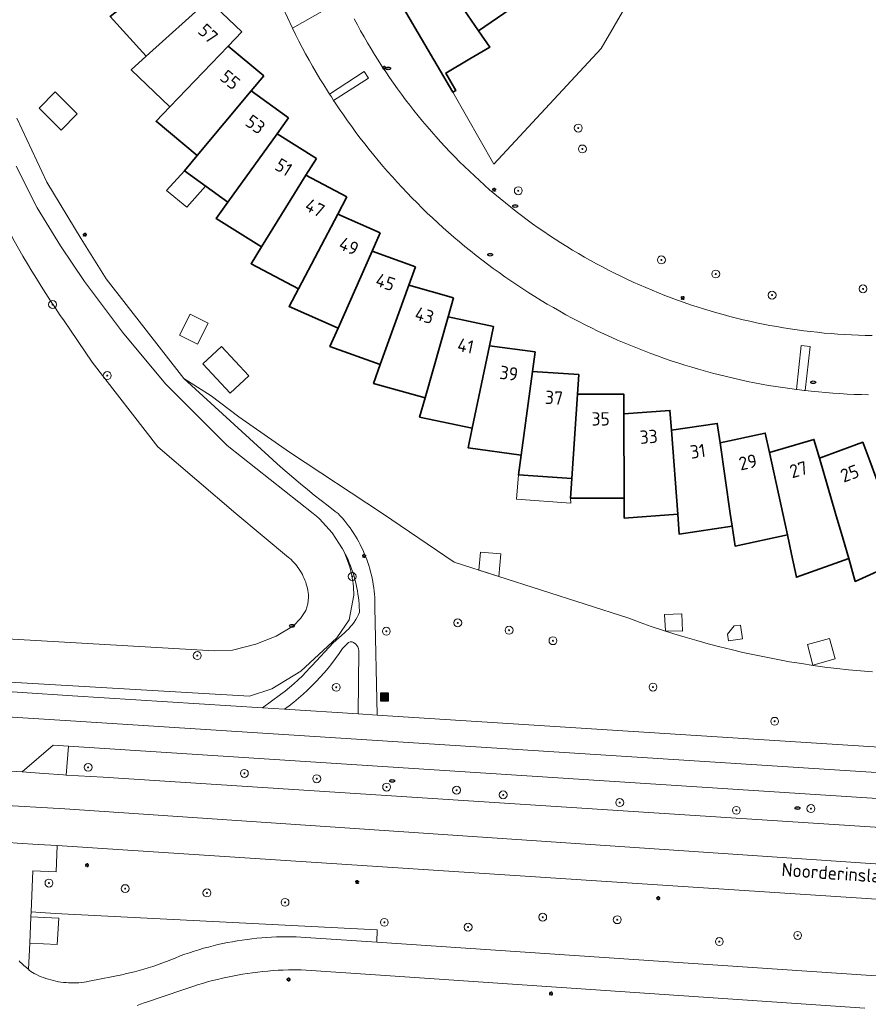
# Model space of a CAD drawing. Header units: metres. Extents: x 152610 to 160096, y 456114 to 462495.
# Tile 520 of 656: x 158271 to 158357, y 460450 to 460550. Entities that reach past the tile are written whole.
import ezdxf
from ezdxf.enums import TextEntityAlignment as Align

# ---------------------------------------------------------------- set-up
doc = ezdxf.new("R2010")
doc.units = ezdxf.units.M
doc.header["$LTSCALE"] = 0.5
doc.layers.get('0').update_dxf_attribs({"linetype": 'CONTINUOUS'})
for name, color, linetype, lineweight in [('B-PV-GK-BESCHOEIING-G', 251, 'GK-BESCHOEIING-SO', 18), ('B-PV-GR-BEPLANTING_CULTUUR_BOSPLANTSOEN-GV', 251, 'CONTINUOUS', 18), ('B-PV-GR-BOOM-S', 251, 'CONTINUOUS', 25), ('B-PV-GW-TALUD_KRUIN-G', 251, 'CONTINUOUS', 18), ('B-PV-IE-MEUBILAIR-S', 251, 'CONTINUOUS', 25), ('B-PV-IE-MEUBILAIR_WEGMEUBILAIR_AFVALBAK-S', 251, 'CONTINUOUS', 25), ('B-PV-OG-BEBOUWING-GV', 6, 'CONTINUOUS', 35), ('B-PV-OG-BEBOUWING-T18', 1, 'CONTINUOUS', 18), ('B-PV-OG-BEBOUWING_OVERBOUWING-GV', 251, 'CONTINUOUS', 18), ('B-PV-OG-BEBOUWING_SCHUUR-GV', 251, 'CONTINUOUS', 18), ('B-PV-OG-TERREIN_BEGROEID-GV', 251, 'CONTINUOUS', 18), ('B-PV-OG-TOPOGRAFIE-T18', 1, 'CONTINUOUS', 18), ('B-PV-OG-WATER_SLOOT-GV', 251, 'CONTINUOUS', 18), ('B-PV-VH-GESLOTENVERHARDING_ASFALT-GV', 251, 'CONTINUOUS', 18), ('B-PV-VH-HALFVERHARDING_GRAVEL-GV', 251, 'CONTINUOUS', 18), ('B-PV-VH-OPENVERHARDING_STRAATBAKSTEEN-GV', 251, 'CONTINUOUS', 18), ('B-PV-VH-OPENVERHARDING_TEGEL-GV', 251, 'CONTINUOUS', 18)]:
    doc.layers.add(name, color=color, linetype=linetype, lineweight=lineweight)
doc.styles.add('NLCS-ISO', font='NLCS-ISO.ttf')
doc.styles.add('NLCS-ISO-M750-T18', font='NLCS-ISO.ttf', dxfattribs={"height": 1.35})
doc.linetypes.add('GK-BESCHOEIING-SO', pattern='A,18,-3,[1,NLCS.SHX,S=0.6,R=0,X=0,Y=0],-3', length=24)

# ---------------------------------------------------------------- blocks, each defined once
blk = doc.blocks.new('SIE-WEG_AFVALBAK-SO')
h = blk.add_hatch(color=256)
h.dxf.hatch_style = 1
h.paths.add_polyline_path([(-1.5, -1.5), (1.5, -1.5), (1.5, 1.5), (-1.5, 1.5)])
for points in [[(-2, -2), (2, -2), (2, 2), (-2, 2)], [(-1.5, -1.5), (1.5, -1.5), (1.5, 1.5), (-1.5, 1.5)]]:
    blk.add_lwpolyline(points, close=True)
blk = doc.blocks.new('SIE-MEUBILAIR_PAAL_LICHTMAST-SO')
for points in [[(-0.62, 0), (-1, 0)], [(-0.71, 0.71), (-0.44, 0.44)], [(0, 1), (0, 0.62)], [(0.44, 0.44), (0.71, 0.71)], [(1, 0), (0.62, 0)], [(-0.71, -0.71), (-0.44, -0.44)], [(0, -0.62), (0, -1)], [(0.44, -0.44), (0.71, -0.71)]]:
    blk.add_lwpolyline(points)
blk.add_circle((0, 0), 0.5)
blk = doc.blocks.new('SIE-MEUBILAIR_PUT_RIOOLPUT-SO')
blk.add_ellipse((0, 0), major_axis=(1.25, 0), ratio=0.54)
at = {"style": 'NLCS-ISO'}
blk.add_text('ri', height=0.75, dxfattribs=at).set_placement((-0.04, 0.07), align=Align.MIDDLE_CENTER)
blk = doc.blocks.new('SGR-BOOM_GBKN-SO')
at = {"linetype": 'ByBlock', "lineweight": 18}
h = blk.add_hatch(color=0, dxfattribs=at)
h.dxf.hatch_style = 1
edge = h.paths.add_edge_path()
edge.add_arc((0, 0), 0.25, 0, 360)
at = {"color": 0, "linetype": 'ByBlock', "lineweight": 18}
for radius in [2, 0.25]:
    blk.add_circle((0, 0), radius, dxfattribs=at)
at = {"color": 0, "linetype": 'ByBlock', "lineweight": 18, "style": 'NLCS-ISO'}
blk.add_attdef('SOORT', (2.5, 0), '', height=1.5, dxfattribs=at)

msp = doc.modelspace()

# ---------------------------------------------------------------- linework, layer by layer
at = {"layer": 'B-PV-GK-BESCHOEIING-G', "flags": 128}
msp.add_lwpolyline([(158257, 460527.595), (158257.898, 460528.998), (158258.055, 460529.342), (158258.198, 460529.692), (158258.326, 460530.047), (158258.439, 460530.408), (158258.537, 460530.773), (158258.618, 460531.141), (158258.685, 460531.513), (158258.735, 460531.888), (158258.77, 460532.264), (158258.788, 460532.641), (158258.791, 460533.019), (158258.777, 460533.397), (158258.748, 460533.773), (158258.703, 460534.148), (158258.642, 460534.521), (158258.627, 460534.597), (158256.817, 460538.879), (158255.579, 460540.732), (158253.323, 460543.604), (158253.125, 460543.839), (158252.933, 460544.079), (158252.747, 460544.324), (158252.567, 460544.574), (158252.395, 460544.829), (158252.229, 460545.088), (158252.069, 460545.351), (158251.917, 460545.618), (158251.772, 460545.889), (158251.633, 460546.164), (158251.502, 460546.442), (158251.378, 460546.723), (158251.262, 460547.008), (158251.153, 460547.296), (158251.051, 460547.586), (158250.957, 460547.879), (158250.871, 460548.174), (158250.793, 460548.471), (158250.722, 460548.771), (158250.659, 460549.072), (158250.604, 460549.374), (158250.556, 460549.678), (158250.517, 460549.983), (158250.486, 460550.289), (158250.462, 460550.596), (158250.447, 460550.903), (158250.439, 460551.21), (158250.44, 460551.518), (158250.448, 460551.825), (158250.465, 460552.133), (158250.489, 460552.439), (158250.522, 460552.745), (158250.562, 460553.05), (158250.611, 460553.354), (158250.667, 460553.656), (158250.968, 460554.307), (158251.262, 460554.962), (158251.548, 460555.62), (158251.827, 460556.281), (158252.098, 460556.946), (158252.362, 460557.613), (158252.619, 460558.283), (158252.868, 460558.956), (158253.11, 460559.631), (158253.344, 460560.31), (158253.571, 460560.991), (158253.79, 460561.674), (158254.001, 460562.36), (158254.205, 460563.048), (158254.401, 460563.738), (158254.589, 460564.431), (158254.769, 460565.125), (158254.942, 460565.822), (158255.107, 460566.52), (158255.264, 460567.22), (158255.414, 460567.922), (158255.555, 460568.625), (158255.689, 460569.33), (158255.815, 460570.037), (158255.933, 460570.745), (158256.043, 460571.454), (158256.145, 460572.164), (158256.239, 460572.875), (158256.326, 460573.588), (158256.404, 460574.301), (158256.474, 460575.015), (158256.537, 460575.73), (158256.591, 460576.446), (158256.638, 460577.162), (158256.675, 460577.855), (158257.137, 460584.208), (158257.591, 460590.448), (158257.931, 460597.82), (158257.91, 460602.682), (158257.604, 460605.082), (158256.969, 460608.749), (158255.989, 460612.882), (158254.999, 460617.187), (158253.697, 460622.824), (158253.656, 460623.72), (158253.879, 460624.874), (158254.43, 460626.151), (158254.462, 460626.23), (158254.544, 460626.416), (158254.634, 460626.598), (158254.731, 460626.777), (158254.835, 460626.952), (158254.946, 460627.122), (158255.064, 460627.288), (158255.188, 460627.449), (158255.318, 460627.606), (158255.454, 460627.757), (158255.596, 460627.902), (158255.743, 460628.042), (158255.896, 460628.176), (158256.054, 460628.304), (158256.218, 460628.425), (158256.385, 460628.54), (158256.557, 460628.649), (158256.734, 460628.75), (158256.914, 460628.845), (158257.097, 460628.932), (158257.284, 460629.012), (158257.474, 460629.085), (158257.667, 460629.15), (158257.862, 460629.207), (158258.059, 460629.257), (158258.101, 460629.266), (158258.313, 460629.304), (158258.526, 460629.335), (158258.74, 460629.358), (158258.954, 460629.373), (158259.169, 460629.38), (158259.385, 460629.378), (158259.6, 460629.369), (158259.814, 460629.352), (158260.028, 460629.327), (158260.241, 460629.294), (158260.452, 460629.253), (158260.662, 460629.205), (158260.869, 460629.148), (158261.075, 460629.084), (158261.278, 460629.012), (158261.478, 460628.933), (158261.675, 460628.846), (158261.869, 460628.753), (158262.059, 460628.652), (158262.245, 460628.544), (158262.427, 460628.429), (158262.605, 460628.307), (158262.778, 460628.179), (158262.946, 460628.045), (158263.109, 460627.904), (158263.266, 460627.758), (158263.419, 460627.606), (158263.565, 460627.448), (158263.705, 460627.285), (158263.84, 460627.116), (158263.967, 460626.943), (158264.089, 460626.766), (158264.204, 460626.583), (158264.311, 460626.397), (158264.412, 460626.207), (158264.506, 460626.013), (158264.592, 460625.816), (158264.671, 460625.616), (158264.743, 460625.413), (158264.756, 460625.338), (158264.823, 460624.936), (158264.881, 460624.532), (158264.932, 460624.127), (158264.974, 460623.721), (158265.009, 460623.315), (158265.036, 460622.908), (158265.054, 460622.5), (158265.065, 460622.092), (158265.068, 460621.684), (158265.065, 460621.499), (158264.643, 460619.992), (158262.843, 460615.027), (158261.633, 460610.475), (158260.656, 460607.135), (158260.319, 460605.551), (158260.088, 460603.863), (158260.005, 460600.994), (158259.696, 460595.063), (158259.333, 460590.696), (158258.641, 460579.008), (158258.391, 460574.516), (158258.675, 460570.647), (158259.117, 460568.112), (158259.161, 460567.568), (158259.256, 460566.482), (158259.36, 460565.396), (158259.471, 460564.311), (158259.59, 460563.226), (158259.718, 460562.143), (158259.853, 460561.06), (158259.996, 460559.979), (158260.147, 460558.898), (158260.306, 460557.819), (158260.473, 460556.741), (158260.648, 460555.664), (158260.831, 460554.589), (158261.022, 460553.515), (158261.22, 460552.442), (158261.427, 460551.371), (158261.641, 460550.301), (158261.863, 460549.233), (158262.093, 460548.167), (158262.331, 460547.102), (158262.576, 460546.039), (158262.829, 460544.978), (158263.09, 460543.919), (158263.359, 460542.862), (158263.636, 460541.806), (158263.92, 460540.753), (158264.052, 460540.275), (158265.111, 460537.973), (158265.453, 460537.155), (158265.802, 460536.34), (158266.159, 460535.528), (158266.523, 460534.719), (158266.894, 460533.914), (158267.272, 460533.112), (158267.658, 460532.313), (158268.051, 460531.518), (158268.451, 460530.727), (158268.858, 460529.939), (158269.272, 460529.155), (158269.693, 460528.374), (158270.122, 460527.598), (158270.557, 460526.825), (158270.999, 460526.057), (158271.448, 460525.292), (158271.904, 460524.531), (158272.367, 460523.775), (158272.837, 460523.023), (158273.313, 460522.275), (158273.796, 460521.531), (158274.286, 460520.792), (158274.783, 460520.057), (158275.098, 460519.599), (158278.018, 460515.326), (158284.669, 460506.756), (158292.552, 460500), (158297.887, 460495.556), (158297.989, 460495.47), (158298.147, 460495.328), (158298.299, 460495.181), (158298.446, 460495.028), (158298.587, 460494.869), (158298.722, 460494.705), (158298.85, 460494.536), (158298.972, 460494.363), (158299.088, 460494.185), (158299.196, 460494.002), (158299.298, 460493.816), (158299.393, 460493.626), (158299.48, 460493.433), (158299.56, 460493.237), (158299.633, 460493.037), (158299.698, 460492.835), (158299.755, 460492.631), (158299.805, 460492.425), (158299.847, 460492.217), (158299.88, 460492.007), (158299.906, 460491.797), (158299.925, 460491.585), (158299.928, 460491.511), (158299.853, 460490.847), (158299.643, 460490.164), (158299.121, 460489.373), (158298.396, 460488.641), (158296.642, 460487.587), (158294.583, 460486.775), (158292.22, 460486.155), (158290.364, 460486.097), (158226.232, 460489.816), (158222.583, 460490.517), (158222.475, 460490.553), (158222.298, 460490.618), (158222.123, 460490.691), (158221.952, 460490.771), (158221.784, 460490.858), (158221.62, 460490.953), (158221.461, 460491.054), (158221.305, 460491.162), (158221.155, 460491.276), (158221.009, 460491.397), (158220.868, 460491.523), (158220.733, 460491.656), (158220.604, 460491.794), (158220.481, 460491.937), (158220.364, 460492.086), (158220.253, 460492.239), (158220.149, 460492.397), (158220.052, 460492.559), (158219.961, 460492.725), (158219.878, 460492.895), (158219.802, 460493.068), (158219.733, 460493.244), (158219.672, 460493.423), (158219.618, 460493.605), (158219.572, 460493.788), (158219.534, 460493.973), (158219.504, 460494.16), (158219.482, 460494.348), (158219.468, 460494.536), (158219.461, 460494.726), (158219.463, 460494.915), (158219.473, 460495.103), (158219.49, 460495.292), (158219.516, 460495.479), (158219.549, 460495.665), (158219.591, 460495.85), (158219.64, 460496.033), (158219.697, 460496.213), (158219.761, 460496.391), (158219.833, 460496.566), (158219.912, 460496.737), (158219.998, 460496.906), (158220.092, 460497.07), (158220.192, 460497.231), (158220.299, 460497.386), (158220.413, 460497.538), (158220.532, 460497.684), (158220.658, 460497.825), (158220.79, 460497.961), (158220.927, 460498.091), (158221.07, 460498.215), (158221.218, 460498.333), (158221.37, 460498.445), (158221.528, 460498.55), (158221.689, 460498.648), (158221.855, 460498.74), (158222.024, 460498.824), (158223.121, 460499.842), (158229.379, 460503.262), (158234.506, 460506.34), (158234.864, 460506.598), (158235.576, 460507.119), (158236.284, 460507.647), (158236.987, 460508.181), (158237.685, 460508.721), (158238.378, 460509.268), (158239.066, 460509.821), (158239.748, 460510.38), (158240.426, 460510.945), (158241.099, 460511.517), (158241.767, 460512.094), (158242.429, 460512.678), (158243.086, 460513.267), (158243.737, 460513.863), (158244.383, 460514.464), (158245.024, 460515.071), (158245.659, 460515.684), (158245.95, 460515.969), (158256.816, 460527.416)], dxfattribs=at)
at = {"layer": 'B-PV-GR-BEPLANTING_CULTUUR_BOSPLANTSOEN-GV', "flags": 128}
msp.add_lwpolyline([(158357.027, 460483.955), (158355.825, 460484.056), (158354.624, 460484.174), (158353.424, 460484.307), (158352.227, 460484.456), (158351.032, 460484.621), (158349.839, 460484.802), (158348.648, 460484.999), (158347.46, 460485.211), (158346.275, 460485.439), (158345.094, 460485.683), (158343.915, 460485.943), (158342.74, 460486.218), (158341.569, 460486.508), (158340.402, 460486.815), (158339.239, 460487.136), (158338.08, 460487.473), (158336.926, 460487.826), (158335.777, 460488.193), (158334.633, 460488.576), (158333.494, 460488.974), (158332.36, 460489.387), (158314.67, 460495.07), (158307.429, 460500), (158298.005, 460506.204), (158292.854, 460509.791), (158290.049, 460511.897), (158287.295, 460513.677), (158297.076, 460504.724), (158298.432, 460503.56), (158299.119, 460502.988), (158299.81, 460502.421), (158300.506, 460501.861), (158301.207, 460501.307), (158301.914, 460500.759), (158302.625, 460500.218), (158302.914, 460500), (158303.092, 460499.81), (158303.311, 460499.565), (158303.524, 460499.314), (158303.731, 460499.059), (158303.932, 460498.798), (158304.127, 460498.533), (158304.315, 460498.263), (158304.496, 460497.989), (158304.671, 460497.71), (158304.839, 460497.427), (158305, 460497.14), (158305.154, 460496.849), (158305.3, 460496.555), (158305.44, 460496.257), (158305.572, 460495.956), (158305.697, 460495.651), (158305.815, 460495.344), (158305.925, 460495.034), (158306.027, 460494.722), (158306.122, 460494.406), (158306.209, 460494.089), (158306.288, 460493.77), (158306.36, 460493.449), (158306.424, 460493.126), (158306.479, 460492.802), (158306.527, 460492.477), (158306.567, 460492.15), (158306.6, 460491.823), (158306.624, 460491.494), (158306.64, 460491.166), (158306.648, 460490.837), (158306.648, 460490.508), (158306.87, 460479.59), (158358.25, 460476.31)], dxfattribs=at)
msp.add_lwpolyline([(158304.478, 460486.948), (158304.326, 460487.015), (158304.127, 460487.005), (158303.98, 460486.938), (158303.367, 460486.321), (158303.023, 460485.814), (158302.666, 460485.317), (158302.297, 460484.828), (158301.915, 460484.35), (158301.52, 460483.881), (158301.113, 460483.424), (158300.695, 460482.977), (158300.265, 460482.541), (158299.823, 460482.116), (158299.371, 460481.703), (158298.908, 460481.302), (158298.435, 460480.913), (158297.952, 460480.537), (158297.48, 460480.189), (158304.94, 460479.713), (158305.023, 460486.093), (158304.983, 460486.31), (158304.911, 460486.516), (158304.714, 460486.761)], close=True, dxfattribs=at)
at = {"layer": 'B-PV-GW-TALUD_KRUIN-G', "flags": 128}
msp.add_lwpolyline([(158223.454, 460485.607), (158293.927, 460481.52), (158296.205, 460482.237), (158299.157, 460484.025), (158302.779, 460487.418), (158304.032, 460489.245), (158304.503, 460491.748), (158304.498, 460491.998), (158304.484, 460492.289), (158304.463, 460492.58), (158304.433, 460492.87), (158304.395, 460493.159), (158304.349, 460493.446), (158304.296, 460493.733), (158304.234, 460494.017), (158304.165, 460494.301), (158304.088, 460494.582), (158304.003, 460494.86), (158303.911, 460495.137), (158303.811, 460495.411), (158303.704, 460495.681), (158303.589, 460495.949), (158303.467, 460496.214), (158303.366, 460496.42), (158302.331, 460498.051), (158301.026, 460499.476), (158300.719, 460499.744), (158300.403, 460500), (158291.69, 460506.87), (158285.429, 460513.116), (158281.08, 460518.359), (158277.226, 460523.471), (158274.79, 460527.102), (158272.429, 460530.943), (158270.295, 460535.147)], dxfattribs=at)
at = {"layer": 'B-PV-OG-BEBOUWING-GV', "flags": 128}
for points in [[(158320.361, 460553.528), (158315.059, 460560.223), (158311.185, 460557.574), (158312.315, 460555.922), (158317.137, 460548.876), (158321.619, 460551.94)], [(158291.268, 460553.354), (158288.122, 460556.829), (158281.413, 460551.558), (158279.822, 460550.308), (158283.463, 460546.287), (158289.787, 460552.013)], [(158317.137, 460548.876), (158312.315, 460555.922), (158309.851, 460554.48), (158308.18, 460553.5), (158314.533, 460542.657), (158314.843, 460542.84), (158313.819, 460544.589), (158316.255, 460546.014), (158318.282, 460547.204)], [(158293.168, 460548.767), (158289.787, 460552.013), (158283.463, 460546.287), (158281.962, 460544.928), (158285.875, 460541.171), (158291.784, 460547.324)], [(158295.384, 460544.322), (158291.784, 460547.324), (158285.875, 460541.171), (158284.473, 460539.711), (158288.64, 460536.236), (158294.104, 460542.787)], [(158297.904, 460540.043), (158294.104, 460542.787), (158288.64, 460536.236), (158287.343, 460534.681), (158291.739, 460531.507), (158296.734, 460538.423)], [(158300.717, 460535.95), (158296.734, 460538.423), (158291.739, 460531.507), (158290.554, 460529.865), (158295.163, 460527.005), (158299.664, 460534.253)], [(158303.809, 460532.064), (158299.664, 460534.253), (158295.163, 460527.005), (158294.095, 460525.286), (158298.891, 460522.753), (158302.876, 460530.296)], [(158307.164, 460528.402), (158302.876, 460530.296), (158298.891, 460522.753), (158297.945, 460520.963), (158302.907, 460518.771), (158306.356, 460526.574)], [(158310.766, 460524.983), (158306.356, 460526.574), (158302.907, 460518.771), (158302.089, 460516.919), (158307.192, 460515.078), (158310.087, 460523.102)], [(158314.597, 460521.824), (158310.087, 460523.102), (158307.192, 460515.078), (158306.505, 460513.174), (158311.727, 460511.694), (158314.053, 460519.901)], [(158318.641, 460518.942), (158314.053, 460519.901), (158311.727, 460511.694), (158311.176, 460509.745), (158316.488, 460508.635), (158318.233, 460516.986)], [(158322.877, 460516.351), (158318.233, 460516.986), (158316.488, 460508.635), (158316.074, 460506.653), (158321.453, 460505.919), (158322.607, 460514.371)], [(158327.284, 460514.064), (158322.607, 460514.371), (158321.453, 460505.919), (158321.179, 460503.912), (158326.594, 460503.557), (158327.153, 460512.07)], [(158331.85, 460510.092), (158331.841, 460512.091), (158327.153, 460512.07), (158326.594, 460503.557), (158326.461, 460501.537), (158331.887, 460501.561)], [(158336.673, 460508.448), (158336.524, 460510.441), (158331.85, 460510.092), (158331.887, 460501.561), (158331.897, 460499.537), (158337.308, 460499.94)], [(158341.599, 460507.144), (158341.311, 460509.123), (158336.673, 460508.448), (158337.308, 460499.94), (158337.459, 460497.922), (158342.828, 460498.703), (158342.64, 460500)], [(158346.604, 460506.19), (158346.179, 460508.142), (158341.599, 460507.144), (158342.64, 460500), (158342.828, 460498.703), (158343.12, 460496.699), (158348.421, 460497.853), (158347.953, 460500)], [(158351.664, 460505.587), (158351.103, 460507.506), (158346.604, 460506.19), (158347.953, 460500), (158348.421, 460497.853), (158348.852, 460495.875), (158349.332, 460493.545), (158354.628, 460495.456), (158354.059, 460497.399), (158353.298, 460500)], [(158356.754, 460505.341), (158356.06, 460507.215), (158351.664, 460505.587), (158353.298, 460500), (158354.059, 460497.399), (158354.628, 460495.456), (158355.286, 460493.127), (158360.42, 460495.441), (158359.717, 460497.34), (158359.72, 460497.341), (158358.734, 460500)]]:
    msp.add_lwpolyline(points, close=True, dxfattribs=at)
at = {"layer": 'B-PV-OG-BEBOUWING_OVERBOUWING-GV', "flags": 128}
for points in [[(158289.472, 460533.144), (158287.343, 460534.681), (158285.552, 460532.693), (158287.609, 460531.012)], [(158326.594, 460503.557), (158321.179, 460503.912), (158320.986, 460501.453), (158326.492, 460501.062), (158326.461, 460501.537)]]:
    msp.add_lwpolyline(points, close=True, dxfattribs=at)
at = {"layer": 'B-PV-OG-BEBOUWING_SCHUUR-GV', "flags": 128}
for points in [[(158276.491, 460540.462), (158274.255, 460542.685), (158272.627, 460541.047), (158274.862, 460538.824)], [(158289.753, 460519.255), (158287.929, 460520.178), (158286.852, 460518.051), (158288.676, 460517.128)], [(158293.872, 460513.945), (158291.094, 460516.92), (158289.202, 460515.153), (158291.981, 460512.178)], [(158319.393, 460495.91), (158317.323, 460496.099), (158317.156, 460494.271), (158319.183, 460493.62)], [(158337.8, 460488.094), (158337.733, 460489.829), (158335.975, 460489.762), (158336.072, 460488.132)], [(158343.877, 460487.308), (158343.686, 460488.71), (158343.025, 460488.619), (158342.368, 460487.786), (158342.459, 460487.115)], [(158353.265, 460485.277), (158352.7, 460487.34), (158350.443, 460486.721), (158351.009, 460484.658)]]:
    msp.add_lwpolyline(points, close=True, dxfattribs=at)
at = {"layer": 'B-PV-OG-TERREIN_BEGROEID-GV', "flags": 128}
for points in [[(158337.233, 460560.277), (158329.549, 460547.09), (158318.694, 460535.377), (158314.533, 460542.657), (158308.18, 460553.5)], [(158304.539, 460550.077), (158304.867, 460549.465), (158305.201, 460548.858), (158305.543, 460548.254), (158305.892, 460547.654), (158306.248, 460547.058), (158306.61, 460546.466), (158306.979, 460545.879), (158307.355, 460545.296), (158307.738, 460544.717), (158308.127, 460544.142), (158308.523, 460543.573), (158308.926, 460543.007), (158309.335, 460542.447), (158309.75, 460541.891), (158310.172, 460541.34), (158310.6, 460540.794), (158311.034, 460540.253), (158311.475, 460539.717), (158311.922, 460539.186), (158312.374, 460538.66), (158312.833, 460538.139), (158313.298, 460537.624), (158313.769, 460537.114), (158314.245, 460536.61), (158314.728, 460536.111), (158315.216, 460535.618), (158315.71, 460535.131), (158316.209, 460534.649), (158316.714, 460534.173), (158317.224, 460533.702), (158317.74, 460533.238), (158318.261, 460532.78), (158318.787, 460532.328), (158319.318, 460531.881), (158319.855, 460531.441), (158320.396, 460531.008), (158320.943, 460530.58), (158321.495, 460530.159), (158322.051, 460529.744), (158322.612, 460529.336), (158323.177, 460528.934), (158323.748, 460528.538), (158324.323, 460528.15), (158324.902, 460527.768), (158325.485, 460527.392), (158326.073, 460527.024), (158326.665, 460526.662), (158327.262, 460526.307), (158327.862, 460525.959), (158328.466, 460525.618), (158329.074, 460525.284), (158329.686, 460524.957), (158330.302, 460524.637), (158330.921, 460524.324), (158331.544, 460524.018), (158332.17, 460523.719), (158332.8, 460523.428), (158333.433, 460523.144), (158334.07, 460522.867), (158334.709, 460522.598), (158335.352, 460522.336), (158335.997, 460522.082), (158336.646, 460521.834), (158337.297, 460521.595), (158337.951, 460521.363), (158338.607, 460521.138), (158339.266, 460520.921), (158339.928, 460520.712), (158340.592, 460520.51), (158341.258, 460520.317), (158341.927, 460520.13), (158342.597, 460519.952), (158343.27, 460519.781), (158343.944, 460519.618), (158344.62, 460519.462), (158345.299, 460519.315), (158345.978, 460519.175), (158346.659, 460519.043), (158347.342, 460518.92), (158348.026, 460518.803), (158348.712, 460518.695), (158349.398, 460518.595), (158350.086, 460518.503), (158350.775, 460518.418), (158351.464, 460518.342), (158352.155, 460518.273), (158352.846, 460518.213), (158353.538, 460518.16), (158354.231, 460518.116), (158354.923, 460518.079), (158355.617, 460518.05), (158356.31, 460518.03), (158357.004, 460518.017)], [(158223.454, 460485.607), (158293.927, 460481.52), (158296.205, 460482.237), (158299.157, 460484.025), (158302.779, 460487.418), (158304.032, 460489.245), (158304.503, 460491.748), (158304.498, 460491.998), (158304.484, 460492.289), (158304.463, 460492.58), (158304.433, 460492.87), (158304.395, 460493.159), (158304.349, 460493.446), (158304.296, 460493.733), (158304.234, 460494.017), (158304.165, 460494.301), (158304.088, 460494.582), (158304.003, 460494.86), (158303.911, 460495.137), (158303.811, 460495.411), (158303.704, 460495.681), (158303.589, 460495.949), (158303.467, 460496.214), (158303.366, 460496.42), (158302.331, 460498.051), (158301.026, 460499.476), (158300.719, 460499.744), (158300.403, 460500), (158291.69, 460506.87), (158285.429, 460513.116), (158281.08, 460518.359), (158277.226, 460523.471), (158274.79, 460527.102), (158272.429, 460530.943), (158270.295, 460535.147)], [(158270.557, 460526.825), (158270.999, 460526.057), (158271.448, 460525.292), (158271.904, 460524.531), (158272.367, 460523.775), (158272.837, 460523.023), (158273.313, 460522.275), (158273.796, 460521.531), (158274.286, 460520.792), (158274.783, 460520.057), (158275.098, 460519.599), (158278.017, 460515.326), (158284.669, 460506.756), (158292.552, 460500), (158297.887, 460495.556), (158297.989, 460495.47), (158298.147, 460495.328), (158298.299, 460495.181), (158298.446, 460495.027), (158298.587, 460494.869), (158298.722, 460494.705), (158298.85, 460494.536), (158298.972, 460494.363), (158299.088, 460494.185), (158299.196, 460494.003), (158299.298, 460493.816), (158299.393, 460493.626), (158299.48, 460493.433), (158299.56, 460493.237), (158299.633, 460493.037), (158299.698, 460492.835), (158299.755, 460492.631), (158299.805, 460492.425), (158299.847, 460492.217), (158299.88, 460492.007), (158299.907, 460491.797), (158299.924, 460491.585), (158299.928, 460491.511), (158299.853, 460490.847), (158299.643, 460490.164), (158299.121, 460489.373), (158298.396, 460488.641), (158296.642, 460487.587), (158294.584, 460486.775), (158292.22, 460486.155), (158290.364, 460486.097), (158226.232, 460489.816)], [(158265.784, 460482.21), (158276.021, 460481.557), (158295.246, 460480.331), (158297.092, 460481.672), (158297.548, 460482.022), (158297.994, 460482.385), (158298.43, 460482.761), (158298.856, 460483.148), (158299.27, 460483.547), (158299.674, 460483.957), (158300.066, 460484.379), (158300.274, 460484.616), (158302.405, 460486.906), (158303.556, 460487.926), (158303.776, 460488.122), (158303.986, 460488.329), (158304.183, 460488.547), (158304.369, 460488.776), (158304.542, 460489.014), (158304.702, 460489.262), (158304.849, 460489.517), (158304.981, 460489.781), (158305.076, 460489.999), (158305.073, 460490.193), (158305.06, 460490.523), (158305.039, 460490.851), (158305.01, 460491.18), (158304.973, 460491.507), (158304.928, 460491.833), (158304.875, 460492.159), (158304.815, 460492.483), (158304.746, 460492.805), (158304.67, 460493.125), (158304.586, 460493.444), (158304.494, 460493.76), (158304.394, 460494.075), (158304.287, 460494.386), (158304.173, 460494.695), (158304.051, 460495.001), (158303.921, 460495.304), (158303.784, 460495.604), (158303.641, 460495.9), (158303.489, 460496.193), (158303.366, 460496.42), (158303.467, 460496.214), (158303.589, 460495.949), (158303.704, 460495.681), (158303.811, 460495.411), (158303.911, 460495.137), (158304.003, 460494.86), (158304.088, 460494.582), (158304.165, 460494.301), (158304.234, 460494.017), (158304.296, 460493.733), (158304.349, 460493.446), (158304.395, 460493.159), (158304.433, 460492.87), (158304.463, 460492.58), (158304.484, 460492.289), (158304.498, 460491.998), (158304.503, 460491.748), (158304.032, 460489.245), (158302.779, 460487.418), (158299.157, 460484.025), (158296.205, 460482.237), (158293.927, 460481.52), (158223.454, 460485.607)], [(158362.108, 460460.665), (158281.625, 460465.911), (158274.462, 460466.397), (158274.345, 460463.72), (158272.014, 460463.821), (158271.824, 460459.686), (158274.27, 460459.503), (158306.866, 460457.847), (158306.824, 460456.602), (158356.408, 460453.254), (158411.587, 460449.535)], [(158356.27, 460449.904), (158306.713, 460453.292), (158299.159, 460453.808), (158298.927, 460453.81), (158298.407, 460453.809), (158297.888, 460453.8), (158297.368, 460453.782), (158296.848, 460453.757), (158296.33, 460453.724), (158295.811, 460453.683), (158295.293, 460453.634), (158294.777, 460453.577), (158294.261, 460453.512), (158293.746, 460453.439), (158293.232, 460453.358), (158292.72, 460453.269), (158292.209, 460453.172), (158291.699, 460453.068), (158291.192, 460452.956), (158290.686, 460452.835), (158290.182, 460452.708), (158289.679, 460452.572), (158289.18, 460452.429), (158288.682, 460452.278), (158288.187, 460452.119), (158287.694, 460451.953), (158287.204, 460451.779), (158283.411, 460450.495), (158283.282, 460450.448), (158282.917, 460450.32), (158282.55, 460450.199)]]:
    msp.add_lwpolyline(points, dxfattribs=at)
for points in [[(158275.62, 460476.45), (158275.39, 460473.52), (158279.12, 460473.3), (158359.41, 460468.11), (158362.517, 460467.884), (158378.034, 460469.853), (158378.032, 460470.305), (158378.932, 460470.273), (158378.984, 460471.132), (158377.062, 460471.294), (158370.057, 460471.159), (158362.734, 460470.848), (158362.3, 460470.83), (158359.6, 460471.01)], [(158274.27, 460459.503), (158271.824, 460459.686), (158271.801, 460459.179), (158274.644, 460459.042), (158274.462, 460456.369), (158271.679, 460456.502), (158271.543, 460453.868), (158271.64, 460453.781), (158271.796, 460453.649), (158271.957, 460453.523), (158272.122, 460453.435), (158272.356, 460453.318), (158272.593, 460453.209), (158272.834, 460453.106), (158273.077, 460453.012), (158273.324, 460452.924), (158273.572, 460452.845), (158273.823, 460452.773), (158274.077, 460452.708), (158274.332, 460452.652), (158274.589, 460452.603), (158274.847, 460452.562), (158275.106, 460452.529), (158275.366, 460452.504), (158275.626, 460452.487), (158275.888, 460452.479), (158276.149, 460452.477), (158276.41, 460452.484), (158276.671, 460452.499), (158276.931, 460452.522), (158277.191, 460452.553), (158277.449, 460452.592), (158277.706, 460452.639), (158281.167, 460453.341), (158281.352, 460453.381), (158281.824, 460453.489), (158282.294, 460453.605), (158282.762, 460453.728), (158283.228, 460453.86), (158283.692, 460453.999), (158284.154, 460454.145), (158284.613, 460454.299), (158285.07, 460454.461), (158285.523, 460454.631), (158285.974, 460454.807), (158286.422, 460454.991), (158286.867, 460455.183), (158286.933, 460455.207), (158287.401, 460455.377), (158287.872, 460455.539), (158288.346, 460455.694), (158288.822, 460455.84), (158289.3, 460455.98), (158289.781, 460456.111), (158290.264, 460456.235), (158290.748, 460456.351), (158291.234, 460456.459), (158291.723, 460456.56), (158292.212, 460456.652), (158292.703, 460456.737), (158293.195, 460456.813), (158293.689, 460456.882), (158294.183, 460456.943), (158294.679, 460456.996), (158295.175, 460457.041), (158295.672, 460457.078), (158296.169, 460457.107), (158296.667, 460457.128), (158297.165, 460457.141), (158297.663, 460457.147), (158298.161, 460457.144), (158298.66, 460457.133), (158299.157, 460457.114), (158299.655, 460457.087), (158300.152, 460457.052), (158306.824, 460456.602), (158306.866, 460457.847)]]:
    msp.add_lwpolyline(points, close=True, dxfattribs=at)
at = {"layer": 'B-PV-OG-WATER_SLOOT-GV', "flags": 128}
msp.add_lwpolyline([(158226.232, 460489.816), (158290.364, 460486.097), (158292.22, 460486.155), (158294.584, 460486.775), (158296.642, 460487.587), (158298.396, 460488.641), (158299.121, 460489.373), (158299.643, 460490.164), (158299.853, 460490.847), (158299.928, 460491.511), (158299.924, 460491.585), (158299.907, 460491.797), (158299.88, 460492.007), (158299.847, 460492.217), (158299.805, 460492.425), (158299.755, 460492.631), (158299.698, 460492.835), (158299.633, 460493.037), (158299.56, 460493.237), (158299.48, 460493.433), (158299.393, 460493.626), (158299.298, 460493.816), (158299.196, 460494.003), (158299.088, 460494.185), (158298.972, 460494.363), (158298.85, 460494.536), (158298.722, 460494.705), (158298.587, 460494.869), (158298.446, 460495.027), (158298.299, 460495.181), (158298.147, 460495.328), (158297.989, 460495.47), (158297.887, 460495.556), (158292.552, 460500), (158284.669, 460506.756), (158278.017, 460515.326), (158275.098, 460519.599), (158274.783, 460520.057), (158274.286, 460520.792), (158273.796, 460521.531), (158273.313, 460522.275), (158272.837, 460523.023), (158272.367, 460523.775), (158271.904, 460524.531), (158271.448, 460525.292), (158270.999, 460526.057), (158270.557, 460526.825)], dxfattribs=at)
at = {"layer": 'B-PV-VH-GESLOTENVERHARDING_ASFALT-GV', "flags": 128}
for points in [[(158358.25, 460476.31), (158306.87, 460479.59), (158304.94, 460479.713), (158297.48, 460480.189), (158295.246, 460480.331), (158276.021, 460481.557), (158265.784, 460482.21), (158265.624, 460479.661), (158275.821, 460479.007), (158359.01, 460473.67)], [(158411.587, 460449.535), (158356.408, 460453.254), (158306.824, 460456.602), (158300.152, 460457.052), (158299.655, 460457.087), (158299.157, 460457.114), (158298.66, 460457.133), (158298.161, 460457.144), (158297.663, 460457.147), (158297.165, 460457.141), (158296.667, 460457.128), (158296.169, 460457.107), (158295.672, 460457.078), (158295.175, 460457.041), (158294.679, 460456.996), (158294.183, 460456.943), (158293.689, 460456.882), (158293.195, 460456.813), (158292.703, 460456.737), (158292.212, 460456.652), (158291.723, 460456.56), (158291.234, 460456.459), (158290.748, 460456.351), (158290.264, 460456.235), (158289.781, 460456.111), (158289.3, 460455.98), (158288.822, 460455.84), (158288.346, 460455.694), (158287.872, 460455.539), (158287.401, 460455.377), (158286.933, 460455.207), (158286.867, 460455.183), (158286.422, 460454.991), (158285.974, 460454.807), (158285.523, 460454.631), (158285.07, 460454.461), (158284.613, 460454.299), (158284.154, 460454.145), (158283.692, 460453.999), (158283.228, 460453.86), (158282.762, 460453.728), (158282.294, 460453.605), (158281.824, 460453.489), (158281.352, 460453.381), (158281.167, 460453.341), (158277.706, 460452.639), (158277.449, 460452.592), (158277.191, 460452.553), (158276.931, 460452.522), (158276.671, 460452.499), (158276.41, 460452.484), (158276.149, 460452.477), (158275.888, 460452.479), (158275.626, 460452.487), (158275.366, 460452.504), (158275.106, 460452.529), (158274.847, 460452.562), (158274.589, 460452.603), (158274.332, 460452.652), (158274.077, 460452.708), (158273.823, 460452.773), (158273.572, 460452.845), (158273.324, 460452.924), (158273.077, 460453.012), (158272.834, 460453.106), (158272.593, 460453.209), (158272.356, 460453.318), (158272.122, 460453.435), (158271.957, 460453.523), (158271.796, 460453.649), (158271.64, 460453.781), (158271.543, 460453.868), (158271.489, 460453.918), (158271.371, 460454.034), (158271.232, 460454.133), (158271.098, 460454.239), (158270.969, 460454.35), (158270.845, 460454.468), (158270.727, 460454.591), (158270.615, 460454.72)], [(158282.55, 460450.199), (158282.917, 460450.32), (158283.282, 460450.448), (158283.411, 460450.495), (158287.204, 460451.779), (158287.694, 460451.953), (158288.187, 460452.119), (158288.682, 460452.278), (158289.18, 460452.429), (158289.679, 460452.572), (158290.182, 460452.708), (158290.686, 460452.835), (158291.192, 460452.956), (158291.699, 460453.068), (158292.209, 460453.172), (158292.72, 460453.269), (158293.232, 460453.358), (158293.746, 460453.439), (158294.261, 460453.512), (158294.777, 460453.577), (158295.293, 460453.634), (158295.811, 460453.683), (158296.33, 460453.724), (158296.848, 460453.757), (158297.368, 460453.782), (158297.888, 460453.8), (158298.407, 460453.809), (158298.927, 460453.81), (158299.159, 460453.808), (158306.713, 460453.292), (158356.27, 460449.904)]]:
    msp.add_lwpolyline(points, dxfattribs=at)
for points in [[(158275.821, 460479.007), (158265.624, 460479.661), (158265.47, 460477.2), (158268.42, 460473.99), (158270.92, 460473.86), (158274.05, 460476.56), (158275.62, 460476.45), (158359.6, 460471.01), (158362.3, 460470.83), (158362.734, 460470.848), (158370.057, 460471.159), (158377.062, 460471.294), (158378.984, 460471.132), (158390.349, 460470.427), (158392.45, 460470.353), (158392.453, 460472.932), (158377.039, 460473.933), (158375.067, 460473.935), (158371.334, 460473.826), (158369.08, 460473.701), (158366.012, 460473.526), (158362.94, 460473.496), (158360.974, 460473.553), (158359.01, 460473.67)], [(158270.92, 460473.86), (158268.42, 460473.99), (158268.344, 460473.048), (158268.141, 460470.517), (158275.247, 460470.104), (158362.301, 460464.19), (158372.582, 460463.539), (158389.53, 460462.216), (158406.682, 460460.039), (158406.807, 460461.374), (158407.238, 460464.156), (158407.359, 460464.934), (158362.517, 460467.884), (158359.41, 460468.11), (158279.12, 460473.3), (158275.39, 460473.52), (158275.1, 460473.54), (158273.11, 460473.69)], [(158275.247, 460470.104), (158268.141, 460470.517), (158267.845, 460466.817), (158270.412, 460466.635), (158272.523, 460466.501), (158274.462, 460466.397), (158281.625, 460465.911), (158362.108, 460460.665), (158377.484, 460459.595), (158382.484, 460459.277), (158393.285, 460457.535), (158401.481, 460455.949), (158403.909, 460455.491), (158406.219, 460455.09), (158406.682, 460460.039), (158389.53, 460462.216), (158372.582, 460463.539), (158362.301, 460464.19)]]:
    msp.add_lwpolyline(points, close=True, dxfattribs=at)
at = {"layer": 'B-PV-VH-HALFVERHARDING_GRAVEL-GV', "flags": 128}
msp.add_lwpolyline([(158270.295, 460535.147), (158272.429, 460530.943), (158274.79, 460527.102), (158277.226, 460523.471), (158281.08, 460518.359), (158285.429, 460513.116), (158291.69, 460506.87), (158300.403, 460500), (158300.719, 460499.744), (158301.026, 460499.476), (158302.331, 460498.051), (158303.366, 460496.42), (158303.489, 460496.193), (158303.641, 460495.9), (158303.784, 460495.604), (158303.921, 460495.304), (158304.051, 460495.001), (158304.173, 460494.695), (158304.287, 460494.386), (158304.394, 460494.075), (158304.494, 460493.76), (158304.586, 460493.444), (158304.67, 460493.125), (158304.746, 460492.805), (158304.815, 460492.483), (158304.875, 460492.159), (158304.928, 460491.833), (158304.973, 460491.507), (158305.01, 460491.18), (158305.039, 460490.851), (158305.06, 460490.523), (158305.073, 460490.193), (158305.076, 460489.999), (158304.981, 460489.781), (158304.849, 460489.517), (158304.702, 460489.262), (158304.542, 460489.014), (158304.369, 460488.776), (158304.183, 460488.547), (158303.986, 460488.329), (158303.776, 460488.122), (158303.556, 460487.926), (158302.405, 460486.906), (158300.274, 460484.616), (158300.066, 460484.379), (158299.674, 460483.957), (158299.27, 460483.547), (158298.856, 460483.148), (158298.43, 460482.761), (158297.994, 460482.385), (158297.548, 460482.022), (158297.092, 460481.672), (158295.246, 460480.331), (158297.48, 460480.189), (158297.952, 460480.537), (158298.435, 460480.913), (158298.908, 460481.302), (158299.371, 460481.703), (158299.823, 460482.116), (158300.265, 460482.541), (158300.695, 460482.977), (158301.113, 460483.424), (158301.52, 460483.881), (158301.915, 460484.35), (158302.297, 460484.828), (158302.666, 460485.317), (158303.023, 460485.814), (158303.367, 460486.321), (158303.98, 460486.938), (158304.127, 460487.005), (158304.326, 460487.015), (158304.478, 460486.948), (158304.714, 460486.761), (158304.911, 460486.516), (158304.983, 460486.31), (158305.023, 460486.093), (158304.94, 460479.713), (158306.87, 460479.59), (158306.648, 460490.508), (158306.648, 460490.837), (158306.64, 460491.166), (158306.624, 460491.494), (158306.6, 460491.823), (158306.567, 460492.15), (158306.527, 460492.477), (158306.479, 460492.802), (158306.424, 460493.126), (158306.36, 460493.449), (158306.288, 460493.77), (158306.209, 460494.089), (158306.122, 460494.406), (158306.027, 460494.722), (158305.925, 460495.034), (158305.815, 460495.344), (158305.697, 460495.651), (158305.572, 460495.956), (158305.44, 460496.257), (158305.3, 460496.555), (158305.154, 460496.849), (158305, 460497.14), (158304.839, 460497.427), (158304.671, 460497.71), (158304.496, 460497.989), (158304.315, 460498.263), (158304.127, 460498.533), (158303.932, 460498.798), (158303.731, 460499.059), (158303.524, 460499.314), (158303.311, 460499.565), (158303.092, 460499.81), (158302.914, 460500), (158302.625, 460500.218), (158301.914, 460500.759), (158301.207, 460501.307), (158300.506, 460501.861), (158299.81, 460502.421), (158299.119, 460502.988), (158298.432, 460503.56), (158297.076, 460504.724), (158287.295, 460513.677), (158279.436, 460523.766), (158276.884, 460527.816), (158273.428, 460533.54), (158270.369, 460540.028)], dxfattribs=at)
at = {"layer": 'B-PV-VH-OPENVERHARDING_STRAATBAKSTEEN-GV', "flags": 128}
for points in [[(158297.277, 460551.3), (158298.291, 460549.128), (158303.838, 460552.322)], [(158303.838, 460552.322), (158298.291, 460549.128), (158298.614, 460548.476), (158298.944, 460547.828), (158299.282, 460547.183), (158299.626, 460546.542), (158299.978, 460545.905), (158300.337, 460545.272), (158300.702, 460544.643), (158301.074, 460544.017), (158301.454, 460543.396), (158301.84, 460542.78), (158302.041, 460542.466), (158305.565, 460544.754), (158305.993, 460544.084), (158302.463, 460541.817), (158302.632, 460541.559), (158303.038, 460540.955), (158303.451, 460540.356), (158303.87, 460539.761), (158304.296, 460539.171), (158304.728, 460538.586), (158305.167, 460538.005), (158305.612, 460537.43), (158306.063, 460536.859), (158306.521, 460536.293), (158306.985, 460535.732), (158307.455, 460535.177), (158307.931, 460534.626), (158308.413, 460534.081), (158308.901, 460533.542), (158309.395, 460533.007), (158309.895, 460532.478), (158310.4, 460531.955), (158310.911, 460531.437), (158311.428, 460530.925), (158311.951, 460530.419), (158312.479, 460529.918), (158313.012, 460529.423), (158313.551, 460528.934), (158314.096, 460528.451), (158314.645, 460527.975), (158315.2, 460527.504), (158315.76, 460527.039), (158316.325, 460526.58), (158316.895, 460526.128), (158317.47, 460525.682), (158318.05, 460525.242), (158318.634, 460524.809), (158319.224, 460524.382), (158319.818, 460523.962), (158320.416, 460523.548), (158321.019, 460523.141), (158321.627, 460522.741), (158322.239, 460522.347), (158322.855, 460521.96), (158323.475, 460521.58), (158324.1, 460521.206), (158324.728, 460520.84), (158325.361, 460520.48), (158325.997, 460520.127), (158326.638, 460519.782), (158327.282, 460519.443), (158327.93, 460519.112), (158328.581, 460518.788), (158329.236, 460518.47), (158329.894, 460518.161), (158330.556, 460517.858), (158331.221, 460517.563), (158331.889, 460517.275), (158332.561, 460516.994), (158333.235, 460516.721), (158333.913, 460516.455), (158334.593, 460516.197), (158335.276, 460515.946), (158335.962, 460515.703), (158336.65, 460515.467), (158337.341, 460515.238), (158338.034, 460515.018), (158338.73, 460514.805), (158339.428, 460514.6), (158340.129, 460514.402), (158340.831, 460514.212), (158341.536, 460514.03), (158342.242, 460513.856), (158342.951, 460513.689), (158343.661, 460513.53), (158344.372, 460513.379), (158345.086, 460513.236), (158345.801, 460513.101), (158346.517, 460512.973), (158347.235, 460512.854), (158347.954, 460512.742), (158348.674, 460512.638), (158349.36, 460512.548), (158349.817, 460517.007), (158350.736, 460516.893), (158350.21, 460512.445), (158350.841, 460512.375), (158351.565, 460512.303), (158352.29, 460512.239), (158353.016, 460512.183), (158353.742, 460512.135), (158354.468, 460512.095), (158355.195, 460512.063), (158355.922, 460512.038), (158356.65, 460512.022)], [(158357.004, 460518.017), (158356.31, 460518.03), (158355.617, 460518.05), (158354.923, 460518.079), (158354.231, 460518.116), (158353.538, 460518.16), (158352.846, 460518.213), (158352.155, 460518.273), (158351.464, 460518.342), (158350.775, 460518.418), (158350.086, 460518.503), (158349.398, 460518.595), (158348.712, 460518.695), (158348.026, 460518.803), (158347.342, 460518.92), (158346.659, 460519.043), (158345.978, 460519.175), (158345.299, 460519.315), (158344.62, 460519.462), (158343.944, 460519.618), (158343.27, 460519.781), (158342.597, 460519.952), (158341.927, 460520.13), (158341.258, 460520.317), (158340.592, 460520.51), (158339.928, 460520.712), (158339.266, 460520.921), (158338.607, 460521.138), (158337.951, 460521.363), (158337.297, 460521.595), (158336.646, 460521.834), (158335.997, 460522.082), (158335.352, 460522.336), (158334.709, 460522.598), (158334.07, 460522.867), (158333.433, 460523.144), (158332.8, 460523.428), (158332.17, 460523.719), (158331.544, 460524.018), (158330.921, 460524.324), (158330.302, 460524.637), (158329.686, 460524.957), (158329.074, 460525.284), (158328.466, 460525.618), (158327.862, 460525.959), (158327.262, 460526.307), (158326.665, 460526.662), (158326.073, 460527.024), (158325.485, 460527.392), (158324.902, 460527.768), (158324.323, 460528.15), (158323.748, 460528.538), (158323.177, 460528.934), (158322.612, 460529.336), (158322.051, 460529.744), (158321.495, 460530.159), (158320.943, 460530.58), (158320.396, 460531.008), (158319.855, 460531.441), (158319.318, 460531.881), (158318.787, 460532.328), (158318.261, 460532.78), (158317.74, 460533.238), (158317.224, 460533.702), (158316.714, 460534.173), (158316.209, 460534.649), (158315.71, 460535.131), (158315.216, 460535.618), (158314.728, 460536.111), (158314.245, 460536.61), (158313.769, 460537.114), (158313.298, 460537.624), (158312.833, 460538.139), (158312.374, 460538.66), (158311.922, 460539.186), (158311.475, 460539.717), (158311.034, 460540.253), (158310.6, 460540.794), (158310.172, 460541.34), (158309.75, 460541.891), (158309.335, 460542.447), (158308.926, 460543.007), (158308.523, 460543.573), (158308.127, 460544.142), (158307.738, 460544.717), (158307.355, 460545.296), (158306.979, 460545.879), (158306.61, 460546.466), (158306.248, 460547.058), (158305.892, 460547.654), (158305.543, 460548.254), (158305.201, 460548.858), (158304.867, 460549.465), (158304.539, 460550.077)]]:
    msp.add_lwpolyline(points, dxfattribs=at)
for points in [[(158302.041, 460542.466), (158302.233, 460542.167), (158302.463, 460541.817), (158305.993, 460544.084), (158305.565, 460544.754)], [(158349.36, 460512.548), (158349.396, 460512.543), (158350.118, 460512.455), (158350.21, 460512.445), (158350.736, 460516.893), (158349.817, 460517.007)]]:
    msp.add_lwpolyline(points, close=True, dxfattribs=at)
at = {"layer": 'B-PV-VH-OPENVERHARDING_TEGEL-GV', "flags": 128}
for points in [[(158275.39, 460473.52), (158275.62, 460476.45), (158274.05, 460476.56), (158270.92, 460473.86), (158273.11, 460473.69), (158275.1, 460473.54)], [(158274.644, 460459.042), (158271.801, 460459.179), (158271.679, 460456.502), (158274.462, 460456.369)]]:
    msp.add_lwpolyline(points, close=True, dxfattribs=at)
msp.add_lwpolyline([(158270.615, 460454.72), (158270.727, 460454.591), (158270.845, 460454.468), (158270.969, 460454.35), (158271.098, 460454.239), (158271.232, 460454.133), (158271.371, 460454.034), (158271.489, 460453.918), (158271.543, 460453.868), (158271.679, 460456.502), (158271.801, 460459.179), (158271.824, 460459.686), (158272.014, 460463.821), (158274.345, 460463.72), (158274.462, 460466.397), (158272.523, 460466.501), (158270.412, 460466.635)], dxfattribs=at)

# ---------------------------------------------------------------- block references
at = {"layer": 'B-PV-GR-BOOM-S', "xscale": 0.2, "yscale": 0.2, "zscale": 0.2}
for p in [(158327.236, 460539.022), (158327.66, 460536.905), (158321.165, 460532.671), (158335.66, 460525.669), (158341.169, 460524.245), (158356.08, 460522.742), (158346.873, 460522.107), (158274.001, 460521.155), (158279.537, 460513.965), (158304.344, 460493.622), (158315.034, 460488.928), (158307.802, 460488.079), (158320.232, 460488.18), (158324.677, 460487.122), (158288.652, 460485.613), (158302.73, 460482.402), (158334.807, 460482.423), (158347.131, 460478.963), (158277.6, 460474.3), (158293.423, 460473.684), (158300.753, 460473.145), (158307.83, 460472.3), (158314.917, 460471.988), (158319.637, 460471.517), (158331.444, 460470.734), (158343.251, 460469.951), (158350.803, 460470.127), (158273.632, 460462.581), (158281.35, 460462.021), (158289.629, 460461.59), (158297.541, 460460.634), (158307.601, 460458.609), (158323.639, 460459.132), (158331.188, 460458.877), (158316.082, 460458.122), (158341.527, 460456.661), (158349.463, 460457.283)]:
    msp.add_blockref('SGR-BOOM_GBKN-SO', p, dxfattribs=at)
at = {"layer": 'B-PV-IE-MEUBILAIR-S', "xscale": 0.2, "yscale": 0.2, "zscale": 0.2}
for name, p in [('SIE-MEUBILAIR_PAAL_LICHTMAST-SO', (158307.582, 460545.12)), ('SIE-MEUBILAIR_PUT_RIOOLPUT-SO', (158307.98, 460545.06)), ('SIE-MEUBILAIR_PAAL_LICHTMAST-SO', (158318.723, 460532.786)), ('SIE-MEUBILAIR_PUT_RIOOLPUT-SO', (158320.86, 460531.12)), ('SIE-MEUBILAIR_PAAL_LICHTMAST-SO', (158277.257, 460528.226)), ('SIE-MEUBILAIR_PUT_RIOOLPUT-SO', (158318.32, 460526.2)), ('SIE-MEUBILAIR_PAAL_LICHTMAST-SO', (158337.816, 460521.818)), ('SIE-MEUBILAIR_PUT_RIOOLPUT-SO', (158351.04, 460513.28)), ('SIE-MEUBILAIR_PAAL_LICHTMAST-SO', (158305.563, 460495.706)), ('SIE-MEUBILAIR_PUT_RIOOLPUT-SO', (158298.248, 460488.633)), ('SIE-MEUBILAIR_PUT_RIOOLPUT-SO', (158308.395, 460472.926)), ('SIE-MEUBILAIR_PUT_RIOOLPUT-SO', (158349.434, 460470.175)), ('SIE-MEUBILAIR_PAAL_LICHTMAST-SO', (158277.485, 460464.405)), ('SIE-MEUBILAIR_PAAL_LICHTMAST-SO', (158304.851, 460462.694)), ('SIE-MEUBILAIR_PAAL_LICHTMAST-SO', (158335.34, 460461.064)), ('SIE-MEUBILAIR_PAAL_LICHTMAST-SO', (158297.898, 460452.829)), ('SIE-MEUBILAIR_PAAL_LICHTMAST-SO', (158324.481, 460451.406))]:
    msp.add_blockref(name, p, dxfattribs=at)
at = {"layer": 'B-PV-IE-MEUBILAIR_WEGMEUBILAIR_AFVALBAK-S', "xscale": 0.2, "yscale": 0.2, "zscale": 0.2}
msp.add_blockref('SIE-WEG_AFVALBAK-SO', (158307.619, 460481.42), dxfattribs=at)

# ---------------------------------------------------------------- texts
at = {"layer": 'B-PV-OG-BEBOUWING-T18', "style": 'NLCS-ISO-M750-T18'}
for s, rotation, p in [('57', 316.2, (158289.746, 460548.587)), ('55', 320.2, (158291.983, 460543.903)), ('53', 324.2, (158294.54, 460539.388)), ('51', 328.1, (158297.407, 460535.063)), ('47', 332.2, (158300.569, 460530.948)), ('49', 336.2, (158304.01, 460527.062)), ('45', 340.2, (158307.713, 460523.427)), ('43', 344.2, (158311.661, 460520.058)), ('41', 348.2, (158315.835, 460516.974)), ('39', 352.2, (158320.216, 460514.192)), ('37', 356.2, (158324.782, 460511.723)), ('35', 0.2, (158329.508, 460509.581)), ('33', 4.3, (158334.373, 460507.773)), ('31', 8.3, (158339.352, 460506.312)), ('29', 12.3, (158344.421, 460505.2)), ('27', 16.3, (158349.555, 460504.449)), ('25', 20.3, (158354.73, 460504.057))]:
    msp.add_text(s, height=1.35, rotation=rotation, dxfattribs=at).set_placement(p, align=Align.MIDDLE)
at = {"layer": 'B-PV-OG-TOPOGRAFIE-T18', "style": 'NLCS-ISO-M750-T18'}
msp.add_text('Noorderinslag', height=1.35, rotation=356.1, dxfattribs=at).set_placement((158353.3, 460463.392), align=Align.MIDDLE)

doc.saveas('drawing.dxf')
